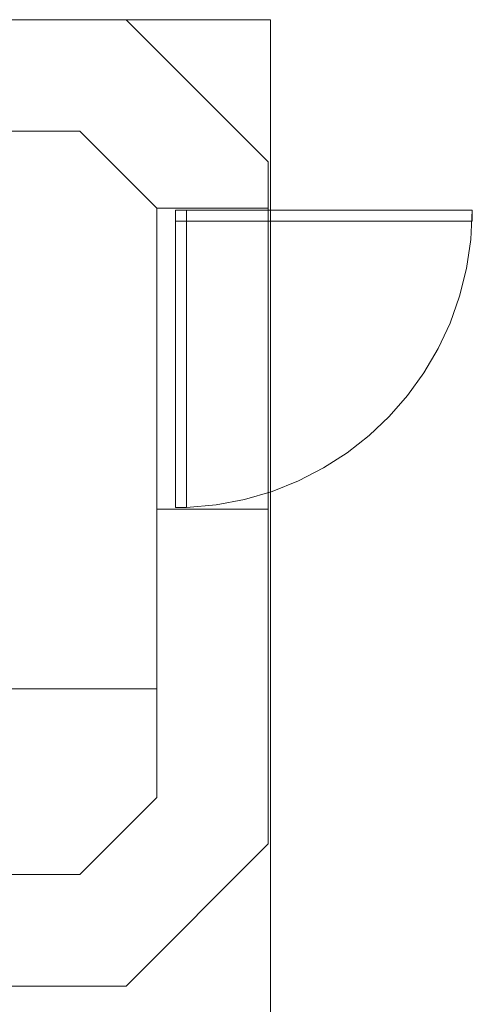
# Model space of a CAD drawing. Header units: feet. Extents: x 8 to 127, y 6 to 90.
# Tile 459 of 538: x 51.977 to 52.587, y 58.227 to 59.552. Entities that reach past the tile are written whole.
import ezdxf

# ---------------------------------------------------------------- set-up
doc = ezdxf.new("R2010")
doc.units = ezdxf.units.FT
doc.header["$MEASUREMENT"] = 0
doc.linetypes.add('HIDDENX2', pattern=[1.905, 1.27, -0.635])
for name, color, linetype in [('madeira', 35, 'Continuous'), ('MOBILIARIO', 250, 'Continuous'), ('Projeção', 252, 'HIDDENX2')]:
    doc.layers.add(name, color=color, linetype=linetype)

msp = doc.modelspace()

# ---------------------------------------------------------------- linework, layer by layer
at = {"layer": 'madeira', "lineweight": 5}
for p, q in [((52.3152, 59.552), (42.1152, 59.552)), ((52.3152, 57.1), (52.3152, 59.552))]:
    msp.add_line(p, q, dxfattribs=at)
at = {"layer": 'MOBILIARIO', "lineweight": 5}
for p, q in [((52.1208, 59.552), (51.2036, 59.552)), ((52.3122, 59.3606), (52.1208, 59.552)), ((51.2658, 59.402), (52.0587, 59.402)), ((52.0587, 59.402), (52.1622, 59.2985)), ((52.3122, 59.2985), (52.3122, 59.3606)), ((52.1622, 59.2985), (52.3122, 59.2985)), ((52.1872, 59.296), (52.1872, 58.896)), ((52.2022, 59.296), (52.1872, 59.296)), ((52.2022, 58.896), (52.2022, 59.296)), ((52.3122, 58.8935), (52.1622, 58.8935)), ((52.1622, 58.8935), (52.1622, 58.5056)), ((52.1872, 58.896), (52.2022, 58.896)), ((52.3122, 58.4434), (52.3122, 58.8935)), ((51.4122, 58.652), (52.1622, 58.652)), ((52.1622, 58.5056), (52.0587, 58.402)), ((52.1208, 58.252), (52.3122, 58.4434)), ((52.0587, 58.402), (51.2658, 58.402)), ((51.2036, 58.252), (52.1208, 58.252))]:
    msp.add_line(p, q, dxfattribs=at)
at = {"layer": 'Projeção', "lineweight": 5}
for p, q in [((52.1622, 59.2985), (52.1622, 58.8935)), ((52.5872, 59.296), (52.1872, 59.296)), ((52.1872, 59.296), (52.1872, 59.281)), ((52.3122, 59.2985), (52.3122, 58.8935)), ((52.5872, 59.281), (52.5872, 59.296)), ((52.1872, 59.281), (52.5872, 59.281))]:
    msp.add_line(p, q, dxfattribs=at)
msp.add_arc((52.1869, 59.296), 0.4003, 272.1894, 360, dxfattribs=at)

doc.saveas('drawing.dxf')
